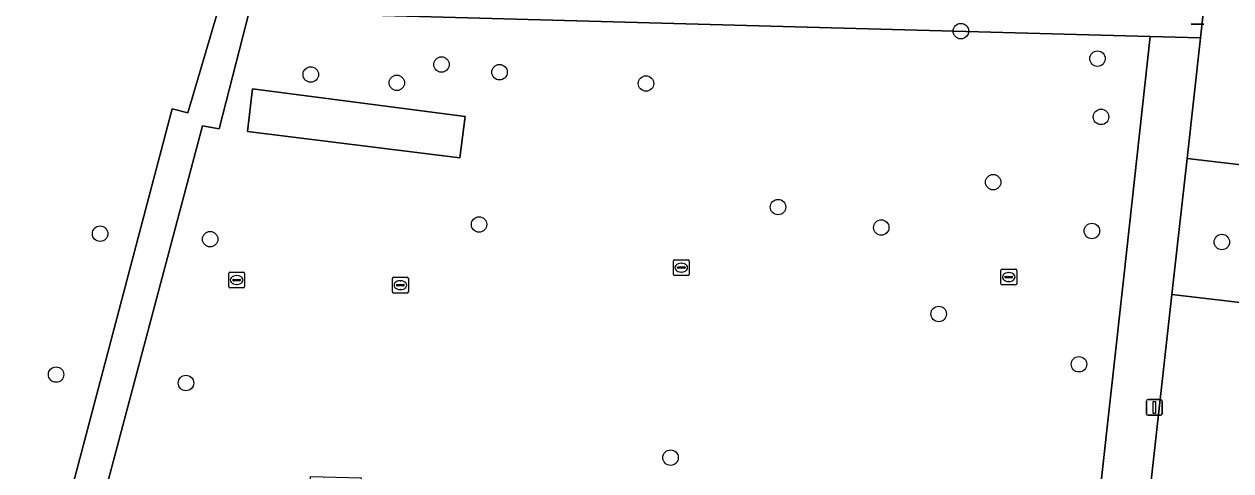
# Model space of a CAD drawing. Extents: x 162082 to 163401, y 388089 to 388636.
# Drawn here: x 162534.2 to 162610.5, y 388161.8 to 388190 of the extents above; entities that cross this region are included whole.
import ezdxf

# ---------------------------------------------------------------- set-up
doc = ezdxf.new("R2010")
doc.units = 0
for name, color, linetype in [('IMGEO_Boom', 7, 'Continuous'), ('IMGEO_Erf', 7, 'Continuous'), ('IMGEO_Groenvoorziening', 7, 'Continuous'), ('IMGEO_Kolk', 7, 'Continuous'), ('IMGEO_Lichtmast', 7, 'Continuous'), ('IMGEO_Pand', 7, 'Continuous'), ('IMGEO_Voetpad_open', 7, 'Continuous')]:
    doc.layers.add(name, color=color, linetype=linetype)

msp = doc.modelspace()

# ---------------------------------------------------------------- linework, layer by layer
at = {"layer": 'IMGEO_Boom'}
for centre in [(162593.461, 388189.586), (162560.611, 388187.473), (162602.104, 388187.847), (162552.345, 388186.841), (162564.284, 388186.986), (162557.789, 388186.315), (162573.546, 388186.276), (162602.324, 388184.165), (162595.504, 388180.039), (162581.896, 388178.463), (162539.022, 388176.781), (162562.99, 388177.362), (162588.425, 388177.174), (162601.748, 388176.953), (162545.981, 388176.436), (162609.964, 388176.255), (162592.058, 388171.707), (162600.928, 388168.529), (162536.237, 388167.876), (162544.451, 388167.344), (162575.1, 388162.629)]:
    msp.add_circle(centre, 0.489, dxfattribs=at)
at = {"layer": 'IMGEO_Erf'}
for points in [[(162603.762, 388174.063), (162605.432, 388189.251), (162586.812, 388189.756), (162548.452, 388190.796), (162546.547, 388183.408), (162545.504, 388183.608), (162538.607, 388157.681), (162538.869, 388157.612), (162538.833, 388157.449), (162544.833, 388157.266), (162544.903, 388159.756), (162552.289, 388159.536), (162552.333, 388161.444), (162555.538, 388161.352), (162555.488, 388159.45), (162569.683, 388159.046), (162569.689, 388159.314), (162572.915, 388159.223), (162572.908, 388158.963), (162574.694, 388158.923), (162574.8, 388161.169), (162602.256, 388160.366)], [(162548.348, 388183.248), (162548.664, 388185.929), (162562.103, 388184.194), (162561.851, 388182.237), (162561.764, 388181.566)]]:
    msp.add_lwpolyline(points, close=True, dxfattribs=at)
at = {"layer": 'IMGEO_Groenvoorziening'}
for points in [[(162612.774, 388190.944), (162608.826, 388191.05), (162608.614, 388189.154), (162607.763, 388181.524), (162613.523, 388180.85), (162612.563, 388172.262), (162606.806, 388172.936), (162605.41, 388160.42), (162612.162, 388159.668), (162615.148, 388188.311)], [(162497.558, 388188.258), (162497.407, 388177.721), (162508.198, 388177.453), (162508.378, 388185.349), (162519.306, 388185.1), (162519.279, 388183.908), (162525.093, 388183.776), (162525.155, 388186.463), (162533.167, 388186.281), (162533.159, 388185.915), (162532.576, 388185.928), (162531.936, 388157.81), (162536.032, 388157.53), (162536.893, 388160.737), (162537.224, 388160.645), (162543.585, 388184.682), (162544.577, 388184.43), (162546.46, 388190.85)]]:
    msp.add_lwpolyline(points, dxfattribs=at)
msp.add_lwpolyline([(162606.806, 388172.936), (162612.563, 388172.262), (162613.523, 388180.85), (162607.763, 388181.524)], close=True, dxfattribs=at)
at = {"layer": 'IMGEO_Kolk'}
for p, q in [((162575.278, 388174.211), (162575.278, 388175.063)), ((162575.353, 388175.137), (162576.205, 388175.137)), ((162576.279, 388175.063), (162576.279, 388174.211)), ((162547.156, 388173.427), (162547.156, 388174.279)), ((162547.231, 388174.353), (162548.083, 388174.353)), ((162548.157, 388174.279), (162548.157, 388173.427)), ((162575.537, 388174.631), (162575.537, 388174.643)), ((162575.975, 388174.594), (162575.577, 388174.594)), ((162575.58, 388174.68), (162575.978, 388174.68)), ((162575.789, 388174.357), (162575.764, 388174.357)), ((162575.766, 388174.917), (162575.791, 388174.917)), ((162576.021, 388174.643), (162576.021, 388174.631)), ((162595.991, 388173.613), (162595.991, 388174.465)), ((162596.066, 388174.539), (162596.918, 388174.539)), ((162596.479, 388174.319), (162596.504, 388174.319)), ((162596.992, 388174.465), (162596.992, 388173.613)), ((162547.415, 388173.847), (162547.415, 388173.859)), ((162547.853, 388173.81), (162547.455, 388173.81)), ((162547.458, 388173.896), (162547.856, 388173.896)), ((162547.667, 388173.573), (162547.642, 388173.573)), ((162547.644, 388174.133), (162547.669, 388174.133)), ((162547.899, 388173.859), (162547.899, 388173.847)), ((162557.515, 388173.102), (162557.515, 388173.954)), ((162557.59, 388174.028), (162558.442, 388174.028)), ((162557.774, 388173.522), (162557.774, 388173.534)), ((162558.212, 388173.485), (162557.814, 388173.485)), ((162557.817, 388173.571), (162558.215, 388173.571)), ((162558.003, 388173.808), (162558.028, 388173.808)), ((162558.258, 388173.534), (162558.258, 388173.522)), ((162558.516, 388173.954), (162558.516, 388173.102)), ((162576.205, 388174.137), (162575.353, 388174.137)), ((162596.918, 388173.539), (162596.066, 388173.539)), ((162596.25, 388174.033), (162596.25, 388174.045)), ((162596.688, 388173.996), (162596.29, 388173.996)), ((162596.293, 388174.082), (162596.691, 388174.082)), ((162596.502, 388173.759), (162596.477, 388173.759)), ((162596.734, 388174.045), (162596.734, 388174.033)), ((162548.083, 388173.353), (162547.231, 388173.353)), ((162558.442, 388173.028), (162557.59, 388173.028)), ((162558.026, 388173.248), (162558.001, 388173.248))]:
    msp.add_line(p, q, dxfattribs=at)
for points in [[(162575.278, 388174.211), (162575.278, 388175.063)], [(162575.353, 388175.137), (162576.205, 388175.137)], [(162576.279, 388175.063), (162576.279, 388174.211)], [(162547.156, 388173.427), (162547.156, 388174.279)], [(162547.231, 388174.353), (162548.083, 388174.353)], [(162548.157, 388174.279), (162548.157, 388173.427)], [(162595.991, 388173.613), (162595.991, 388174.465)], [(162596.066, 388174.539), (162596.918, 388174.539)], [(162596.992, 388174.465), (162596.992, 388173.613)], [(162557.515, 388173.102), (162557.515, 388173.954)], [(162557.59, 388174.028), (162558.442, 388174.028)], [(162558.516, 388173.954), (162558.516, 388173.102)], [(162576.205, 388174.137), (162575.353, 388174.137)], [(162596.918, 388173.539), (162596.066, 388173.539)], [(162548.083, 388173.353), (162547.231, 388173.353)], [(162558.442, 388173.028), (162557.59, 388173.028)]]:
    msp.add_lwpolyline(points, dxfattribs=at)
for centre, radius, start, end in [((162575.355, 388175.061), 0.0765, 91.55205, 178.44795), ((162575.355, 388175.061), 0.0765, 91.55205, 178.44795), ((162576.203, 388175.061), 0.0765, 1.55205, 88.44795), ((162576.203, 388175.061), 0.0765, 1.55205, 88.44795), ((162547.233, 388174.277), 0.0765, 91.55205, 178.44795), ((162547.233, 388174.277), 0.0765, 91.55205, 178.44795), ((162548.081, 388174.277), 0.0765, 1.55205, 88.44795), ((162548.081, 388174.277), 0.0765, 1.55205, 88.44795), ((162575.355, 388174.213), 0.0765, 181.55205, 268.44795), ((162575.355, 388174.213), 0.0765, 181.55205, 268.44795), ((162575.577, 388174.64), 0.0403, 85.87752, 175.75265), ((162575.574, 388174.63), 0.0366, 178.93798, 274.71019), ((162575.978, 388174.637), 0.043, 264.86636, 352.45326), ((162575.982, 388174.642), 0.0386, 1.73085, 96.63898), ((162576.203, 388174.213), 0.0765, 271.55205, 358.44795), ((162576.203, 388174.213), 0.0765, 271.55205, 358.44795), ((162596.068, 388174.463), 0.0765, 91.55205, 178.44795), ((162596.068, 388174.463), 0.0765, 91.55205, 178.44795), ((162596.916, 388174.463), 0.0765, 1.55205, 88.44795), ((162596.916, 388174.463), 0.0765, 1.55205, 88.44795), ((162547.455, 388173.856), 0.0403, 85.87752, 175.75265), ((162547.452, 388173.846), 0.0366, 178.93798, 274.71019), ((162547.856, 388173.853), 0.043, 264.86636, 352.45326), ((162547.86, 388173.858), 0.0386, 1.73085, 96.63898), ((162557.592, 388173.952), 0.0765, 91.55205, 178.44795), ((162557.592, 388173.952), 0.0765, 91.55205, 178.44795), ((162557.814, 388173.531), 0.0403, 85.87752, 175.75265), ((162557.811, 388173.521), 0.0366, 178.93798, 274.71019), ((162558.215, 388173.528), 0.043, 264.86636, 352.45326), ((162558.219, 388173.533), 0.0386, 1.73085, 96.63898), ((162558.44, 388173.952), 0.0765, 1.55205, 88.44795), ((162558.44, 388173.952), 0.0765, 1.55205, 88.44795), ((162596.068, 388173.615), 0.0765, 181.55205, 268.44795), ((162596.068, 388173.615), 0.0765, 181.55205, 268.44795), ((162596.29, 388174.042), 0.0403, 85.87752, 175.75265), ((162596.287, 388174.032), 0.0366, 178.93798, 274.71019), ((162596.691, 388174.039), 0.043, 264.86636, 352.45326), ((162596.695, 388174.044), 0.0386, 1.73085, 96.63898), ((162596.916, 388173.615), 0.0765, 271.55205, 358.44795), ((162596.916, 388173.615), 0.0765, 271.55205, 358.44795), ((162547.233, 388173.429), 0.0765, 181.55205, 268.44795), ((162547.233, 388173.429), 0.0765, 181.55205, 268.44795), ((162548.081, 388173.429), 0.0765, 271.55205, 358.44795), ((162548.081, 388173.429), 0.0765, 271.55205, 358.44795), ((162557.592, 388173.104), 0.0765, 181.55205, 268.44795), ((162557.592, 388173.104), 0.0765, 181.55205, 268.44795), ((162558.44, 388173.104), 0.0765, 271.55205, 358.44795), ((162558.44, 388173.104), 0.0765, 271.55205, 358.44795)]:
    msp.add_arc(centre, radius, start, end, dxfattribs=at)
for centre, major_axis, ratio, start_param, end_param in [((162575.765, 388174.637), (-0.387, 0.002), 0.722429, 4.712389, 7.853982), ((162575.79, 388174.637), (-0.39, 0.002), 0.717154, 1.570796, 4.712389), ((162596.478, 388174.039), (-0.387, 0.002), 0.722429, 4.712389, 7.853982), ((162596.503, 388174.039), (-0.39, 0.002), 0.717154, 1.570796, 4.712389), ((162547.643, 388173.853), (-0.387, 0.002), 0.722429, 4.712389, 7.853982), ((162547.668, 388173.853), (-0.39, 0.002), 0.717154, 1.570796, 4.712389), ((162558.002, 388173.528), (-0.387, 0.002), 0.722429, 4.712389, 7.853982), ((162558.027, 388173.528), (-0.39, 0.002), 0.717154, 1.570796, 4.712389)]:
    msp.add_ellipse(centre, major_axis=major_axis, ratio=ratio, start_param=start_param, end_param=end_param, dxfattribs=at)
at = {"layer": 'IMGEO_Lichtmast'}
for p, q in [((162608.822, 388190.025), (162608.032, 388190.025)), ((162608.032, 388190.025), (162608.822, 388190.025)), ((162605.199, 388165.402), (162605.199, 388166.202)), ((162605.199, 388166.202), (162605.199, 388165.402)), ((162605.299, 388166.302), (162606.089, 388166.302)), ((162606.089, 388166.302), (162605.299, 388166.302)), ((162606.189, 388166.202), (162606.189, 388165.402)), ((162606.189, 388165.402), (162606.189, 388166.202)), ((162606.089, 388165.302), (162605.299, 388165.302)), ((162605.299, 388165.302), (162606.089, 388165.302))]:
    msp.add_line(p, q, dxfattribs=at)
msp.add_lwpolyline([(162605.619, 388166.177), (162605.769, 388166.177), (162605.769, 388165.427), (162605.619, 388165.427), (162605.619, 388166.177)], dxfattribs=at)
for centre, start, end in [((162605.299, 388166.202), 90, 180), ((162605.299, 388166.202), 90, 180), ((162606.089, 388166.202), 0, 90), ((162606.089, 388166.202), 360, 90), ((162605.299, 388165.402), 180, 270), ((162605.299, 388165.402), 180, 270), ((162606.089, 388165.402), 270, 0), ((162606.089, 388165.402), 270, 0)]:
    msp.add_arc(centre, 0.1, start, end, dxfattribs=at)
at = {"layer": 'IMGEO_Pand'}
msp.add_lwpolyline([(162561.764, 388181.566), (162561.851, 388182.237), (162562.103, 388184.194), (162548.664, 388185.929), (162548.348, 388183.248)], close=True, dxfattribs=at)
at = {"layer": 'IMGEO_Voetpad_open'}
msp.add_lwpolyline([(162496.438, 388192.268), (162501.862, 388191.979), (162524.934, 388191.433), (162546.46, 388190.85), (162548.452, 388190.796), (162586.812, 388189.756), (162605.432, 388189.251), (162608.614, 388189.154), (162608.826, 388191.05), (162582.601, 388191.752), (162502.568, 388193.897)], dxfattribs=at)
for points in [[(162546.547, 388183.408), (162548.452, 388190.796), (162546.46, 388190.85), (162544.577, 388184.43), (162543.585, 388184.682), (162537.224, 388160.645), (162536.415, 388157.519), (162538.467, 388157.46), (162538.607, 388157.681), (162545.504, 388183.608)], [(162605.41, 388160.42), (162606.806, 388172.936), (162607.763, 388181.524), (162608.614, 388189.154), (162605.432, 388189.251), (162603.762, 388174.063), (162602.256, 388160.366), (162601.722, 388155.513), (162599.882, 388138.78), (162599.585, 388136.079), (162599.381, 388134.224), (162598.634, 388127.432), (162598.337, 388124.731), (162597.934, 388121.065), (162600.984, 388120.735), (162601.598, 388126.237), (162601.819, 388128.225), (162603.591, 388144.111), (162603.671, 388144.827)]]:
    msp.add_lwpolyline(points, close=True, dxfattribs=at)

doc.saveas('drawing.dxf')
